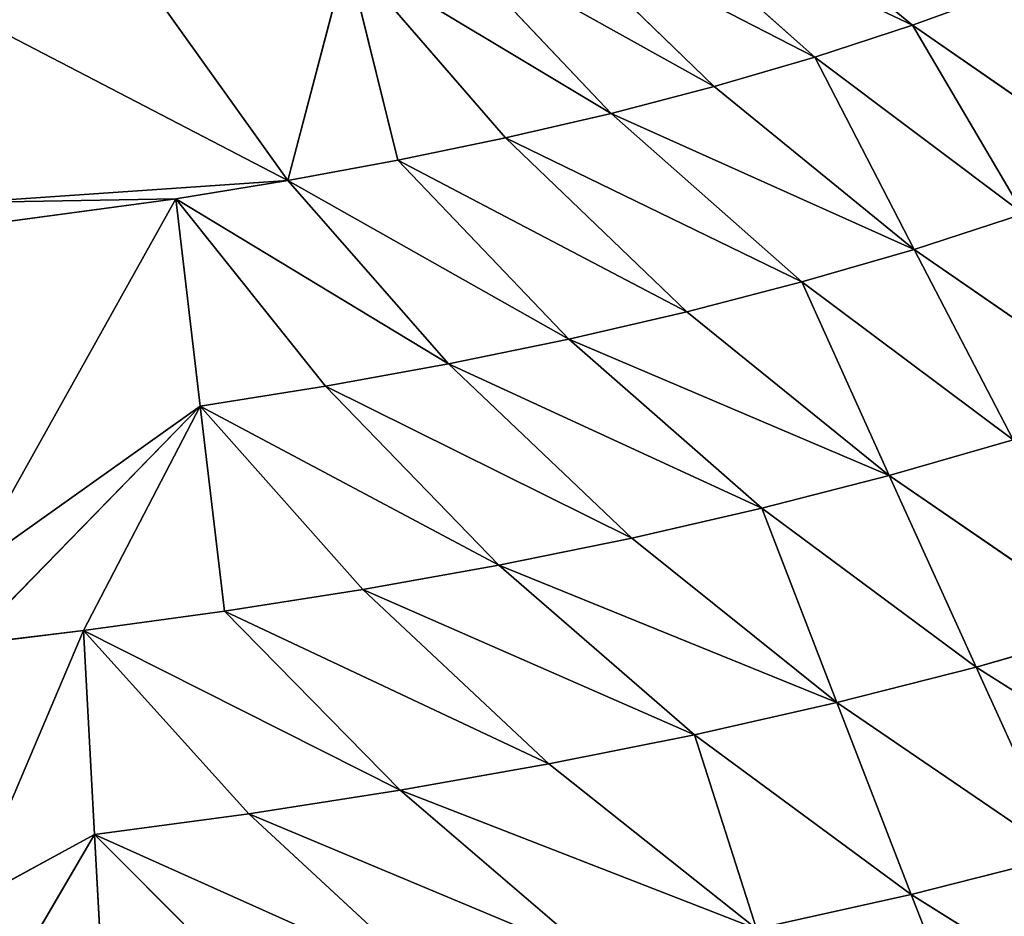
# Model space of a CAD drawing. Extents: x 0 to 500, y 0 to 390.
# Tile 587 of 656: x 252 to 284, y 111 to 141. Entities that reach past the tile are written whole.
import ezdxf

# ---------------------------------------------------------------- set-up
doc = ezdxf.new("R2010")
doc.units = 0
doc.header["$LTSCALE"] = 25.4
doc.layers.get('0').update_dxf_attribs({"linetype": 'CONTINUOUS'})

# ---------------------------------------------------------------- blocks, each defined once
blk = doc.blocks.new('ATLANTA505_-_S_STL')
at = {"color": 0}
for p, q in [((281.477, 30.192, 278.277), (283.939, 31.311, 284.574)), ((281.477, 30.192, 278.277), (283.939, 31.311, 284.574)), ((281.477, 30.192, 278.277), (289.364, 31.201, 283.224)), ((281.477, 30.192, 278.277), (289.364, 31.201, 283.224)), ((250.052, 30.777, 283.504), (254.28, 29.621, 276.287)), ((250.052, 30.777, 283.504), (254.28, 29.621, 276.287)), ((254.642, 30.69, 282.974), (254.28, 29.621, 276.287)), ((254.642, 30.69, 282.974), (254.28, 29.621, 276.287)), ((260.218, 30.585, 282.237), (254.28, 29.621, 276.287)), ((260.218, 30.585, 282.237), (254.28, 29.621, 276.287)), ((259.416, 29.537, 275.593), (265.692, 30.483, 281.403)), ((259.416, 29.537, 275.593), (265.692, 30.483, 281.403)), ((271.063, 30.383, 280.468), (264.459, 29.454, 274.811)), ((271.063, 30.383, 280.468), (264.459, 29.454, 274.811)), ((269.406, 29.373, 273.936), (276.327, 30.286, 279.428)), ((269.406, 29.373, 273.936), (276.327, 30.286, 279.428)), ((276.327, 30.286, 279.428), (274.254, 29.295, 272.964)), ((276.327, 30.286, 279.428), (274.254, 29.295, 272.964)), ((281.477, 30.192, 278.277), (274.254, 29.295, 272.964)), ((281.477, 30.192, 278.277), (274.254, 29.295, 272.964)), ((281.477, 30.192, 278.277), (276.327, 30.286, 279.428)), ((281.477, 30.192, 278.277), (276.327, 30.286, 279.428)), ((278.998, 29.219, 271.89), (281.477, 30.192, 278.277)), ((278.998, 29.219, 271.89), (281.477, 30.192, 278.277)), ((281.477, 30.192, 278.277), (286.507, 30.101, 277.01)), ((281.477, 30.192, 278.277), (286.507, 30.101, 277.01)), ((250.052, 29.965, 278.587), (253.915, 28.699, 269.498)), ((250.052, 29.965, 278.587), (253.915, 28.699, 269.498)), ((250.052, 29.965, 278.587), (254.28, 29.621, 276.287)), ((250.052, 29.965, 278.587), (254.28, 29.621, 276.287)), ((278.998, 29.219, 271.89), (286.507, 30.101, 277.01)), ((278.998, 29.219, 271.89), (286.507, 30.101, 277.01)), ((286.507, 30.101, 277.01), (283.633, 29.146, 270.711)), ((286.507, 30.101, 277.01), (283.633, 29.146, 270.711)), ((291.412, 30.015, 275.622), (283.633, 29.146, 270.711)), ((291.412, 30.015, 275.622), (283.633, 29.146, 270.711)), ((254.28, 29.621, 276.287), (253.915, 28.699, 269.498)), ((254.28, 29.621, 276.287), (253.915, 28.699, 269.498)), ((259.416, 29.537, 275.593), (253.915, 28.699, 269.498)), ((259.416, 29.537, 275.593), (253.915, 28.699, 269.498)), ((259.416, 29.537, 275.593), (254.28, 29.621, 276.287)), ((259.416, 29.537, 275.593), (254.28, 29.621, 276.287)), ((259.416, 29.537, 275.593), (264.459, 29.454, 274.811)), ((259.416, 29.537, 275.593), (264.459, 29.454, 274.811)), ((258.609, 28.632, 268.852), (264.459, 29.454, 274.811)), ((258.609, 28.632, 268.852), (264.459, 29.454, 274.811)), ((269.406, 29.373, 273.936), (263.218, 28.566, 268.125)), ((269.406, 29.373, 273.936), (263.218, 28.566, 268.125)), ((269.406, 29.373, 273.936), (264.459, 29.454, 274.811)), ((269.406, 29.373, 273.936), (264.459, 29.454, 274.811)), ((267.739, 28.502, 267.314), (274.254, 29.295, 272.964)), ((267.739, 28.502, 267.314), (274.254, 29.295, 272.964)), ((269.406, 29.373, 273.936), (274.254, 29.295, 272.964)), ((269.406, 29.373, 273.936), (274.254, 29.295, 272.964)), ((278.998, 29.219, 271.89), (272.17, 28.44, 266.415)), ((278.998, 29.219, 271.89), (272.17, 28.44, 266.415)), ((278.998, 29.219, 271.89), (274.254, 29.295, 272.964)), ((278.998, 29.219, 271.89), (274.254, 29.295, 272.964)), ((276.506, 28.38, 265.423), (278.998, 29.219, 271.89)), ((276.506, 28.38, 265.423), (278.998, 29.219, 271.89)), ((278.998, 29.219, 271.89), (283.633, 29.146, 270.711)), ((278.998, 29.219, 271.89), (283.633, 29.146, 270.711)), ((276.506, 28.38, 265.423), (283.633, 29.146, 270.711)), ((276.506, 28.38, 265.423), (283.633, 29.146, 270.711)), ((283.633, 29.146, 270.711), (280.741, 28.322, 264.335)), ((283.633, 29.146, 270.711), (280.741, 28.322, 264.335)), ((288.151, 29.076, 269.421), (280.741, 28.322, 264.335)), ((288.151, 29.076, 269.421), (280.741, 28.322, 264.335)), ((288.151, 29.076, 269.421), (283.633, 29.146, 270.711)), ((288.151, 29.076, 269.421), (283.633, 29.146, 270.711)), ((250.052, 28.754, 269.964), (257.798, 27.857, 262.023)), ((250.052, 28.754, 269.964), (257.798, 27.857, 262.023)), ((250.052, 28.754, 269.964), (253.915, 28.699, 269.498)), ((250.052, 28.754, 269.964), (253.915, 28.699, 269.498)), ((253.915, 28.699, 269.498), (257.798, 27.857, 262.023)), ((258.609, 28.632, 268.852), (253.915, 28.699, 269.498)), ((258.609, 28.632, 268.852), (253.915, 28.699, 269.498)), ((253.915, 28.699, 269.498), (257.798, 27.857, 262.023)), ((258.609, 28.632, 268.852), (257.798, 27.857, 262.023)), ((258.609, 28.632, 268.852), (257.798, 27.857, 262.023)), ((263.218, 28.566, 268.125), (257.798, 27.857, 262.023)), ((263.218, 28.566, 268.125), (257.798, 27.857, 262.023)), ((263.218, 28.566, 268.125), (258.609, 28.632, 268.852)), ((263.218, 28.566, 268.125), (258.609, 28.632, 268.852)), ((267.739, 28.502, 267.314), (263.218, 28.566, 268.125)), ((267.739, 28.502, 267.314), (263.218, 28.566, 268.125)), ((256.984, 27.197, 255.117), (250.052, 28.456, 267.525)), ((250.052, 28.456, 267.525), (257.798, 27.857, 262.023)), ((250.052, 28.456, 267.525), (257.798, 27.857, 262.023)), ((256.984, 27.197, 255.117), (250.052, 28.456, 267.525)), ((267.739, 28.502, 267.314), (261.97, 27.806, 261.356)), ((267.739, 28.502, 267.314), (261.97, 27.806, 261.356)), ((266.063, 27.756, 260.612), (272.17, 28.44, 266.415)), ((266.063, 27.756, 260.612), (272.17, 28.44, 266.415)), ((267.739, 28.502, 267.314), (272.17, 28.44, 266.415)), ((267.739, 28.502, 267.314), (272.17, 28.44, 266.415)), ((276.506, 28.38, 265.423), (270.075, 27.707, 259.789)), ((276.506, 28.38, 265.423), (270.075, 27.707, 259.789)), ((276.506, 28.38, 265.423), (272.17, 28.44, 266.415)), ((276.506, 28.38, 265.423), (272.17, 28.44, 266.415)), ((274, 27.66, 258.883), (280.741, 28.322, 264.335)), ((274, 27.66, 258.883), (280.741, 28.322, 264.335)), ((276.506, 28.38, 265.423), (280.741, 28.322, 264.335)), ((276.506, 28.38, 265.423), (280.741, 28.322, 264.335)), ((280.741, 28.322, 264.335), (277.835, 27.615, 257.889)), ((280.741, 28.322, 264.335), (277.835, 27.615, 257.889)), ((284.871, 28.266, 263.147), (277.835, 27.615, 257.889)), ((284.871, 28.266, 263.147), (277.835, 27.615, 257.889)), ((284.871, 28.266, 263.147), (280.741, 28.322, 264.335)), ((284.871, 28.266, 263.147), (280.741, 28.322, 264.335)), ((281.574, 27.572, 256.805), (284.871, 28.266, 263.147)), ((281.574, 27.572, 256.805), (284.871, 28.266, 263.147)), ((288.89, 28.212, 261.853), (281.574, 27.572, 256.805)), ((288.89, 28.212, 261.853), (281.574, 27.572, 256.805)), ((257.798, 27.857, 262.023), (256.984, 27.197, 255.117)), ((257.798, 27.857, 262.023), (256.984, 27.197, 255.117)), ((261.97, 27.806, 261.356), (256.984, 27.197, 255.117)), ((261.97, 27.806, 261.356), (256.984, 27.197, 255.117)), ((257.798, 27.857, 262.023), (261.97, 27.806, 261.356)), ((257.798, 27.857, 262.023), (261.97, 27.806, 261.356)), ((266.063, 27.756, 260.612), (260.717, 27.158, 254.511)), ((266.063, 27.756, 260.612), (260.717, 27.158, 254.511)), ((266.063, 27.756, 260.612), (261.97, 27.806, 261.356)), ((266.063, 27.756, 260.612), (261.97, 27.806, 261.356)), ((264.38, 27.12, 253.838), (270.075, 27.707, 259.789)), ((264.38, 27.12, 253.838), (270.075, 27.707, 259.789)), ((266.063, 27.756, 260.612), (270.075, 27.707, 259.789)), ((266.063, 27.756, 260.612), (270.075, 27.707, 259.789)), ((274, 27.66, 258.883), (267.97, 27.084, 253.095)), ((274, 27.66, 258.883), (267.97, 27.084, 253.095)), ((274, 27.66, 258.883), (270.075, 27.707, 259.789)), ((274, 27.66, 258.883), (270.075, 27.707, 259.789)), ((271.483, 27.048, 252.276), (277.835, 27.615, 257.889)), ((271.483, 27.048, 252.276), (277.835, 27.615, 257.889)), ((274, 27.66, 258.883), (277.835, 27.615, 257.889)), ((274, 27.66, 258.883), (277.835, 27.615, 257.889)), ((281.574, 27.572, 256.805), (274.915, 27.013, 251.38)), ((281.574, 27.572, 256.805), (274.915, 27.013, 251.38)), ((281.574, 27.572, 256.805), (277.835, 27.615, 257.889)), ((281.574, 27.572, 256.805), (277.835, 27.615, 257.889)), ((278.261, 26.98, 250.403), (281.574, 27.572, 256.805)), ((278.261, 26.98, 250.403), (281.574, 27.572, 256.805)), ((285.213, 27.53, 255.626), (281.574, 27.572, 256.805)), ((285.213, 27.53, 255.626), (281.574, 27.572, 256.805)), ((250.052, 27.27, 256.049), (256.984, 27.197, 255.117)), ((250.052, 27.27, 256.049), (256.984, 27.197, 255.117)), ((285.213, 27.53, 255.626), (278.261, 26.98, 250.403)), ((285.213, 27.53, 255.626), (278.261, 26.98, 250.403)), ((285.213, 27.53, 255.626), (281.518, 26.948, 249.341)), ((285.213, 27.53, 255.626), (281.518, 26.948, 249.341)), ((288.746, 27.49, 254.348), (281.518, 26.948, 249.341)), ((288.746, 27.49, 254.348), (281.518, 26.948, 249.341)), ((250.052, 27.199, 255.243), (256.984, 27.197, 255.117)), ((250.052, 27.199, 255.243), (256.984, 27.197, 255.117)), ((260.717, 27.158, 254.511), (256.166, 26.641, 248.14)), ((260.717, 27.158, 254.511), (256.166, 26.641, 248.14)), ((260.717, 27.158, 254.511), (256.984, 27.197, 255.117)), ((260.717, 27.158, 254.511), (256.984, 27.197, 255.117)), ((260.717, 27.158, 254.511), (262.69, 26.584, 247)), ((264.38, 27.12, 253.838), (260.717, 27.158, 254.511)), ((264.38, 27.12, 253.838), (260.717, 27.158, 254.511)), ((260.717, 27.158, 254.511), (262.69, 26.584, 247)), ((264.38, 27.12, 253.838), (262.69, 26.584, 247)), ((264.38, 27.12, 253.838), (262.69, 26.584, 247)), ((267.97, 27.084, 253.095), (262.69, 26.584, 247)), ((267.97, 27.084, 253.095), (262.69, 26.584, 247)), ((267.97, 27.084, 253.095), (264.38, 27.12, 253.838)), ((267.97, 27.084, 253.095), (264.38, 27.12, 253.838)), ((271.483, 27.048, 252.276), (265.856, 26.557, 246.338)), ((271.483, 27.048, 252.276), (265.856, 26.557, 246.338)), ((271.483, 27.048, 252.276), (267.97, 27.084, 253.095)), ((271.483, 27.048, 252.276), (267.97, 27.084, 253.095)), ((274.915, 27.013, 251.38), (268.955, 26.531, 245.61)), ((274.915, 27.013, 251.38), (268.955, 26.531, 245.61)), ((274.915, 27.013, 251.38), (271.483, 27.048, 252.276)), ((274.915, 27.013, 251.38), (271.483, 27.048, 252.276)), ((278.261, 26.98, 250.403), (271.982, 26.505, 244.814)), ((278.261, 26.98, 250.403), (271.982, 26.505, 244.814)), ((278.261, 26.98, 250.403), (274.915, 27.013, 251.38)), ((278.261, 26.98, 250.403), (274.915, 27.013, 251.38)), ((281.518, 26.948, 249.341), (274.935, 26.481, 243.946)), ((281.518, 26.948, 249.341), (274.935, 26.481, 243.946)), ((281.518, 26.948, 249.341), (278.261, 26.98, 250.403)), ((281.518, 26.948, 249.341), (278.261, 26.98, 250.403)), ((284.681, 26.918, 248.191), (281.518, 26.948, 249.341)), ((284.681, 26.918, 248.191), (281.518, 26.948, 249.341))]:
    blk.add_line(p, q, dxfattribs=at)
mesh = blk.add_polyface(dxfattribs=at)
corners = [(283.939, 31.311, 284.574), (281.477, 30.192, 278.277), (276.327, 30.286, 279.428)]
mesh.append_faces([[corners[k] for k in face] for face in [(0, 1, 2)]], dxfattribs={"color": 0})
mesh = blk.add_polyface(dxfattribs=at)
corners = [(283.939, 31.311, 284.574), (289.364, 31.201, 283.224), (281.477, 30.192, 278.277)]
mesh.append_faces([[corners[k] for k in face] for face in [(0, 1, 2)]], dxfattribs={"color": 0})
mesh = blk.add_polyface(dxfattribs=at)
corners = [(289.364, 31.201, 283.224), (286.507, 30.101, 277.01), (281.477, 30.192, 278.277)]
mesh.append_faces([[corners[k] for k in face] for face in [(0, 1, 2)]], dxfattribs={"color": 0})
mesh = blk.add_polyface(dxfattribs=at)
corners = [(250.052, 30.777, 283.504), (254.28, 29.621, 276.287), (250.052, 29.965, 278.587)]
mesh.append_faces([[corners[k] for k in face] for face in [(0, 1, 2)]], dxfattribs={"color": 0})
mesh = blk.add_polyface(dxfattribs=at)
corners = [(250.052, 30.777, 283.504), (254.642, 30.69, 282.974), (254.28, 29.621, 276.287)]
mesh.append_faces([[corners[k] for k in face] for face in [(0, 1, 2)]], dxfattribs={"color": 0})
mesh = blk.add_polyface(dxfattribs=at)
corners = [(254.642, 30.69, 282.974), (260.218, 30.585, 282.237), (254.28, 29.621, 276.287)]
mesh.append_faces([[corners[k] for k in face] for face in [(0, 1, 2)]], dxfattribs={"color": 0})
mesh = blk.add_polyface(dxfattribs=at)
corners = [(254.28, 29.621, 276.287), (265.692, 30.483, 281.403), (259.416, 29.537, 275.593), (260.218, 30.585, 282.237)]
mesh.append_faces([[corners[k] for k in face] for face in [(0, 1, 2), (1, 0, 3)]], dxfattribs={"vtx0": -1, "color": 0})
mesh = blk.add_polyface(dxfattribs=at)
corners = [(259.416, 29.537, 275.593), (271.063, 30.383, 280.468), (264.459, 29.454, 274.811), (265.692, 30.483, 281.403)]
mesh.append_faces([[corners[k] for k in face] for face in [(0, 1, 2), (1, 0, 3)]], dxfattribs={"vtx0": -1, "color": 0})
mesh = blk.add_polyface(dxfattribs=at)
corners = [(264.459, 29.454, 274.811), (276.327, 30.286, 279.428), (269.406, 29.373, 273.936), (271.063, 30.383, 280.468)]
mesh.append_faces([[corners[k] for k in face] for face in [(0, 1, 2), (1, 0, 3)]], dxfattribs={"vtx0": -1, "color": 0})
mesh = blk.add_polyface(dxfattribs=at)
corners = [(276.327, 30.286, 279.428), (274.254, 29.295, 272.964), (269.406, 29.373, 273.936)]
mesh.append_faces([[corners[k] for k in face] for face in [(0, 1, 2)]], dxfattribs={"color": 0})
mesh = blk.add_polyface(dxfattribs=at)
corners = [(276.327, 30.286, 279.428), (281.477, 30.192, 278.277), (274.254, 29.295, 272.964)]
mesh.append_faces([[corners[k] for k in face] for face in [(0, 1, 2)]], dxfattribs={"color": 0})
mesh = blk.add_polyface(dxfattribs=at)
corners = [(281.477, 30.192, 278.277), (278.998, 29.219, 271.89), (274.254, 29.295, 272.964)]
mesh.append_faces([[corners[k] for k in face] for face in [(0, 1, 2)]], dxfattribs={"color": 0})
mesh = blk.add_polyface(dxfattribs=at)
corners = [(281.477, 30.192, 278.277), (286.507, 30.101, 277.01), (278.998, 29.219, 271.89)]
mesh.append_faces([[corners[k] for k in face] for face in [(0, 1, 2)]], dxfattribs={"color": 0})
mesh = blk.add_polyface(dxfattribs=at)
corners = [(250.052, 29.965, 278.587), (253.915, 28.699, 269.498), (250.052, 28.754, 269.964)]
mesh.append_faces([[corners[k] for k in face] for face in [(0, 1, 2)]], dxfattribs={"color": 0})
mesh = blk.add_polyface(dxfattribs=at)
corners = [(250.052, 29.965, 278.587), (254.28, 29.621, 276.287), (253.915, 28.699, 269.498)]
mesh.append_faces([[corners[k] for k in face] for face in [(0, 1, 2)]], dxfattribs={"color": 0})
mesh = blk.add_polyface(dxfattribs=at)
corners = [(286.507, 30.101, 277.01), (283.633, 29.146, 270.711), (278.998, 29.219, 271.89)]
mesh.append_faces([[corners[k] for k in face] for face in [(0, 1, 2)]], dxfattribs={"color": 0})
mesh = blk.add_polyface(dxfattribs=at)
corners = [(286.507, 30.101, 277.01), (291.412, 30.015, 275.622), (283.633, 29.146, 270.711)]
mesh.append_faces([[corners[k] for k in face] for face in [(0, 1, 2)]], dxfattribs={"color": 0})
mesh = blk.add_polyface(dxfattribs=at)
corners = [(291.412, 30.015, 275.622), (288.151, 29.076, 269.421), (283.633, 29.146, 270.711)]
mesh.append_faces([[corners[k] for k in face] for face in [(0, 1, 2)]], dxfattribs={"color": 0})
mesh = blk.add_polyface(dxfattribs=at)
corners = [(254.28, 29.621, 276.287), (259.416, 29.537, 275.593), (253.915, 28.699, 269.498)]
mesh.append_faces([[corners[k] for k in face] for face in [(0, 1, 2)]], dxfattribs={"color": 0})
mesh = blk.add_polyface(dxfattribs=at)
corners = [(253.915, 28.699, 269.498), (264.459, 29.454, 274.811), (258.609, 28.632, 268.852), (259.416, 29.537, 275.593)]
mesh.append_faces([[corners[k] for k in face] for face in [(0, 1, 2), (1, 0, 3)]], dxfattribs={"vtx0": -1, "color": 0})
mesh = blk.add_polyface(dxfattribs=at)
corners = [(258.609, 28.632, 268.852), (269.406, 29.373, 273.936), (263.218, 28.566, 268.125), (264.459, 29.454, 274.811)]
mesh.append_faces([[corners[k] for k in face] for face in [(0, 1, 2), (1, 0, 3)]], dxfattribs={"vtx0": -1, "color": 0})
mesh = blk.add_polyface(dxfattribs=at)
corners = [(263.218, 28.566, 268.125), (274.254, 29.295, 272.964), (267.739, 28.502, 267.314), (269.406, 29.373, 273.936)]
mesh.append_faces([[corners[k] for k in face] for face in [(0, 1, 2), (1, 0, 3)]], dxfattribs={"vtx0": -1, "color": 0})
mesh = blk.add_polyface(dxfattribs=at)
corners = [(267.739, 28.502, 267.314), (278.998, 29.219, 271.89), (272.17, 28.44, 266.415), (274.254, 29.295, 272.964)]
mesh.append_faces([[corners[k] for k in face] for face in [(0, 1, 2), (1, 0, 3)]], dxfattribs={"vtx0": -1, "color": 0})
mesh = blk.add_polyface(dxfattribs=at)
corners = [(278.998, 29.219, 271.89), (276.506, 28.38, 265.423), (272.17, 28.44, 266.415)]
mesh.append_faces([[corners[k] for k in face] for face in [(0, 1, 2)]], dxfattribs={"color": 0})
mesh = blk.add_polyface(dxfattribs=at)
corners = [(278.998, 29.219, 271.89), (283.633, 29.146, 270.711), (276.506, 28.38, 265.423)]
mesh.append_faces([[corners[k] for k in face] for face in [(0, 1, 2)]], dxfattribs={"color": 0})
mesh = blk.add_polyface(dxfattribs=at)
corners = [(283.633, 29.146, 270.711), (280.741, 28.322, 264.335), (276.506, 28.38, 265.423)]
mesh.append_faces([[corners[k] for k in face] for face in [(0, 1, 2)]], dxfattribs={"color": 0})
mesh = blk.add_polyface(dxfattribs=at)
corners = [(283.633, 29.146, 270.711), (288.151, 29.076, 269.421), (280.741, 28.322, 264.335)]
mesh.append_faces([[corners[k] for k in face] for face in [(0, 1, 2)]], dxfattribs={"color": 0})
mesh = blk.add_polyface(dxfattribs=at)
corners = [(288.151, 29.076, 269.421), (284.871, 28.266, 263.147), (280.741, 28.322, 264.335)]
mesh.append_faces([[corners[k] for k in face] for face in [(0, 1, 2)]], dxfattribs={"color": 0})
mesh = blk.add_polyface(dxfattribs=at)
corners = [(250.052, 28.754, 269.964), (257.798, 27.857, 262.023), (250.052, 28.456, 267.525)]
mesh.append_faces([[corners[k] for k in face] for face in [(0, 1, 2)]], dxfattribs={"color": 0})
mesh = blk.add_polyface(dxfattribs=at)
corners = [(250.052, 28.754, 269.964), (253.915, 28.699, 269.498), (257.798, 27.857, 262.023)]
mesh.append_faces([[corners[k] for k in face] for face in [(0, 1, 2)]], dxfattribs={"color": 0})
mesh = blk.add_polyface(dxfattribs=at)
corners = [(253.915, 28.699, 269.498), (258.609, 28.632, 268.852), (257.798, 27.857, 262.023)]
mesh.append_faces([[corners[k] for k in face] for face in [(0, 1, 2)]], dxfattribs={"color": 0})
mesh = blk.add_polyface(dxfattribs=at)
corners = [(258.609, 28.632, 268.852), (263.218, 28.566, 268.125), (257.798, 27.857, 262.023)]
mesh.append_faces([[corners[k] for k in face] for face in [(0, 1, 2)]], dxfattribs={"color": 0})
mesh = blk.add_polyface(dxfattribs=at)
corners = [(257.798, 27.857, 262.023), (267.739, 28.502, 267.314), (261.97, 27.806, 261.356), (263.218, 28.566, 268.125)]
mesh.append_faces([[corners[k] for k in face] for face in [(0, 1, 2), (1, 0, 3)]], dxfattribs={"vtx0": -1, "color": 0})
mesh = blk.add_polyface(dxfattribs=at)
corners = [(250.052, 27.27, 256.049), (250.052, 28.456, 267.525), (256.984, 27.197, 255.117), (242.306, 27.857, 262.022)]
mesh.append_faces([[corners[k] for k in face] for face in [(0, 1, 2), (1, 0, 3)]], dxfattribs={"vtx0": -1, "color": 0})
mesh = blk.add_polyface(dxfattribs=at)
corners = [(250.052, 28.456, 267.525), (257.798, 27.857, 262.023), (256.984, 27.197, 255.117)]
mesh.append_faces([[corners[k] for k in face] for face in [(0, 1, 2)]], dxfattribs={"color": 0})
mesh = blk.add_polyface(dxfattribs=at)
corners = [(261.97, 27.806, 261.356), (272.17, 28.44, 266.415), (266.063, 27.756, 260.612), (267.739, 28.502, 267.314)]
mesh.append_faces([[corners[k] for k in face] for face in [(0, 1, 2), (1, 0, 3)]], dxfattribs={"vtx0": -1, "color": 0})
mesh = blk.add_polyface(dxfattribs=at)
corners = [(266.063, 27.756, 260.612), (276.506, 28.38, 265.423), (270.075, 27.707, 259.789), (272.17, 28.44, 266.415)]
mesh.append_faces([[corners[k] for k in face] for face in [(0, 1, 2), (1, 0, 3)]], dxfattribs={"vtx0": -1, "color": 0})
mesh = blk.add_polyface(dxfattribs=at)
corners = [(270.075, 27.707, 259.789), (280.741, 28.322, 264.335), (274, 27.66, 258.883), (276.506, 28.38, 265.423)]
mesh.append_faces([[corners[k] for k in face] for face in [(0, 1, 2), (1, 0, 3)]], dxfattribs={"vtx0": -1, "color": 0})
mesh = blk.add_polyface(dxfattribs=at)
corners = [(280.741, 28.322, 264.335), (277.835, 27.615, 257.889), (274, 27.66, 258.883)]
mesh.append_faces([[corners[k] for k in face] for face in [(0, 1, 2)]], dxfattribs={"color": 0})
mesh = blk.add_polyface(dxfattribs=at)
corners = [(280.741, 28.322, 264.335), (284.871, 28.266, 263.147), (277.835, 27.615, 257.889)]
mesh.append_faces([[corners[k] for k in face] for face in [(0, 1, 2)]], dxfattribs={"color": 0})
mesh = blk.add_polyface(dxfattribs=at)
corners = [(284.871, 28.266, 263.147), (281.574, 27.572, 256.805), (277.835, 27.615, 257.889)]
mesh.append_faces([[corners[k] for k in face] for face in [(0, 1, 2)]], dxfattribs={"color": 0})
mesh = blk.add_polyface(dxfattribs=at)
corners = [(284.871, 28.266, 263.147), (288.89, 28.212, 261.853), (281.574, 27.572, 256.805)]
mesh.append_faces([[corners[k] for k in face] for face in [(0, 1, 2)]], dxfattribs={"color": 0})
mesh = blk.add_polyface(dxfattribs=at)
corners = [(288.89, 28.212, 261.853), (285.213, 27.53, 255.626), (281.574, 27.572, 256.805)]
mesh.append_faces([[corners[k] for k in face] for face in [(0, 1, 2)]], dxfattribs={"color": 0})
mesh = blk.add_polyface(dxfattribs=at)
corners = [(257.798, 27.857, 262.023), (261.97, 27.806, 261.356), (256.984, 27.197, 255.117)]
mesh.append_faces([[corners[k] for k in face] for face in [(0, 1, 2)]], dxfattribs={"color": 0})
mesh = blk.add_polyface(dxfattribs=at)
corners = [(256.984, 27.197, 255.117), (266.063, 27.756, 260.612), (260.717, 27.158, 254.511), (261.97, 27.806, 261.356)]
mesh.append_faces([[corners[k] for k in face] for face in [(0, 1, 2), (1, 0, 3)]], dxfattribs={"vtx0": -1, "color": 0})
mesh = blk.add_polyface(dxfattribs=at)
corners = [(260.717, 27.158, 254.511), (270.075, 27.707, 259.789), (264.38, 27.12, 253.838), (266.063, 27.756, 260.612)]
mesh.append_faces([[corners[k] for k in face] for face in [(0, 1, 2), (1, 0, 3)]], dxfattribs={"vtx0": -1, "color": 0})
mesh = blk.add_polyface(dxfattribs=at)
corners = [(264.38, 27.12, 253.838), (274, 27.66, 258.883), (267.97, 27.084, 253.095), (270.075, 27.707, 259.789)]
mesh.append_faces([[corners[k] for k in face] for face in [(0, 1, 2), (1, 0, 3)]], dxfattribs={"vtx0": -1, "color": 0})
mesh = blk.add_polyface(dxfattribs=at)
corners = [(267.97, 27.084, 253.095), (277.835, 27.615, 257.889), (271.483, 27.048, 252.276), (274, 27.66, 258.883)]
mesh.append_faces([[corners[k] for k in face] for face in [(0, 1, 2), (1, 0, 3)]], dxfattribs={"vtx0": -1, "color": 0})
mesh = blk.add_polyface(dxfattribs=at)
corners = [(271.483, 27.048, 252.276), (281.574, 27.572, 256.805), (274.915, 27.013, 251.38), (277.835, 27.615, 257.889)]
mesh.append_faces([[corners[k] for k in face] for face in [(0, 1, 2), (1, 0, 3)]], dxfattribs={"vtx0": -1, "color": 0})
mesh = blk.add_polyface(dxfattribs=at)
corners = [(281.574, 27.572, 256.805), (278.261, 26.98, 250.403), (274.915, 27.013, 251.38)]
mesh.append_faces([[corners[k] for k in face] for face in [(0, 1, 2)]], dxfattribs={"color": 0})
mesh = blk.add_polyface(dxfattribs=at)
corners = [(281.574, 27.572, 256.805), (285.213, 27.53, 255.626), (278.261, 26.98, 250.403)]
mesh.append_faces([[corners[k] for k in face] for face in [(0, 1, 2)]], dxfattribs={"color": 0})
mesh = blk.add_polyface(dxfattribs=at)
corners = [(250.052, 27.27, 256.049), (256.984, 27.197, 255.117), (250.052, 27.199, 255.243)]
mesh.append_faces([[corners[k] for k in face] for face in [(0, 1, 2)]], dxfattribs={"color": 0})
mesh = blk.add_polyface(dxfattribs=at)
corners = [(285.213, 27.53, 255.626), (281.518, 26.948, 249.341), (278.261, 26.98, 250.403)]
mesh.append_faces([[corners[k] for k in face] for face in [(0, 1, 2)]], dxfattribs={"color": 0})
mesh = blk.add_polyface(dxfattribs=at)
corners = [(285.213, 27.53, 255.626), (288.746, 27.49, 254.348), (281.518, 26.948, 249.341)]
mesh.append_faces([[corners[k] for k in face] for face in [(0, 1, 2)]], dxfattribs={"color": 0})
mesh = blk.add_polyface(dxfattribs=at)
corners = [(288.746, 27.49, 254.348), (284.681, 26.918, 248.191), (281.518, 26.948, 249.341)]
mesh.append_faces([[corners[k] for k in face] for face in [(0, 1, 2)]], dxfattribs={"color": 0})
mesh = blk.add_polyface(dxfattribs=at)
corners = [(250.052, 26.694, 248.974), (260.717, 27.158, 254.511), (256.166, 26.641, 248.14), (250.052, 27.199, 255.243), (256.984, 27.197, 255.117)]
mesh.append_faces([[corners[k] for k in face] for face in [(0, 1, 2), (1, 3, 4)]], dxfattribs={"vtx0": -1, "color": 0})
mesh.append_faces([[corners[k] for k in face] for face in [(1, 0, 3)]], dxfattribs={"vtx0": -1, "vtx2": -1, "color": 0})
mesh = blk.add_polyface(dxfattribs=at)
corners = [(260.717, 27.158, 254.511), (262.69, 26.584, 247), (256.166, 26.641, 248.14)]
mesh.append_faces([[corners[k] for k in face] for face in [(0, 1, 2)]], dxfattribs={"color": 0})
mesh = blk.add_polyface(dxfattribs=at)
corners = [(260.717, 27.158, 254.511), (264.38, 27.12, 253.838), (262.69, 26.584, 247)]
mesh.append_faces([[corners[k] for k in face] for face in [(0, 1, 2)]], dxfattribs={"color": 0})
mesh = blk.add_polyface(dxfattribs=at)
corners = [(264.38, 27.12, 253.838), (267.97, 27.084, 253.095), (262.69, 26.584, 247)]
mesh.append_faces([[corners[k] for k in face] for face in [(0, 1, 2)]], dxfattribs={"color": 0})
mesh = blk.add_polyface(dxfattribs=at)
corners = [(262.69, 26.584, 247), (271.483, 27.048, 252.276), (265.856, 26.557, 246.338), (267.97, 27.084, 253.095)]
mesh.append_faces([[corners[k] for k in face] for face in [(0, 1, 2), (1, 0, 3)]], dxfattribs={"vtx0": -1, "color": 0})
mesh = blk.add_polyface(dxfattribs=at)
corners = [(265.856, 26.557, 246.338), (274.915, 27.013, 251.38), (268.955, 26.531, 245.61), (271.483, 27.048, 252.276)]
mesh.append_faces([[corners[k] for k in face] for face in [(0, 1, 2), (1, 0, 3)]], dxfattribs={"vtx0": -1, "color": 0})
mesh = blk.add_polyface(dxfattribs=at)
corners = [(268.955, 26.531, 245.61), (278.261, 26.98, 250.403), (271.982, 26.505, 244.814), (274.915, 27.013, 251.38)]
mesh.append_faces([[corners[k] for k in face] for face in [(0, 1, 2), (1, 0, 3)]], dxfattribs={"vtx0": -1, "color": 0})
mesh = blk.add_polyface(dxfattribs=at)
corners = [(271.982, 26.505, 244.814), (281.518, 26.948, 249.341), (274.935, 26.481, 243.946), (278.261, 26.98, 250.403)]
mesh.append_faces([[corners[k] for k in face] for face in [(0, 1, 2), (1, 0, 3)]], dxfattribs={"vtx0": -1, "color": 0})
mesh = blk.add_polyface(dxfattribs=at)
corners = [(274.935, 26.481, 243.946), (284.681, 26.918, 248.191), (277.808, 26.457, 243.004), (281.518, 26.948, 249.341)]
mesh.append_faces([[corners[k] for k in face] for face in [(0, 1, 2), (1, 0, 3)]], dxfattribs={"vtx0": -1, "color": 0})

msp = doc.modelspace()

# ---------------------------------------------------------------- block references
at = {"color": 254, "extrusion": (0, -1, 1.11022e-16)}
msp.add_blockref('ATLANTA505_-_S_STL', (-0.149, -0.01, -389.852), dxfattribs=at)

doc.saveas('drawing.dxf')
